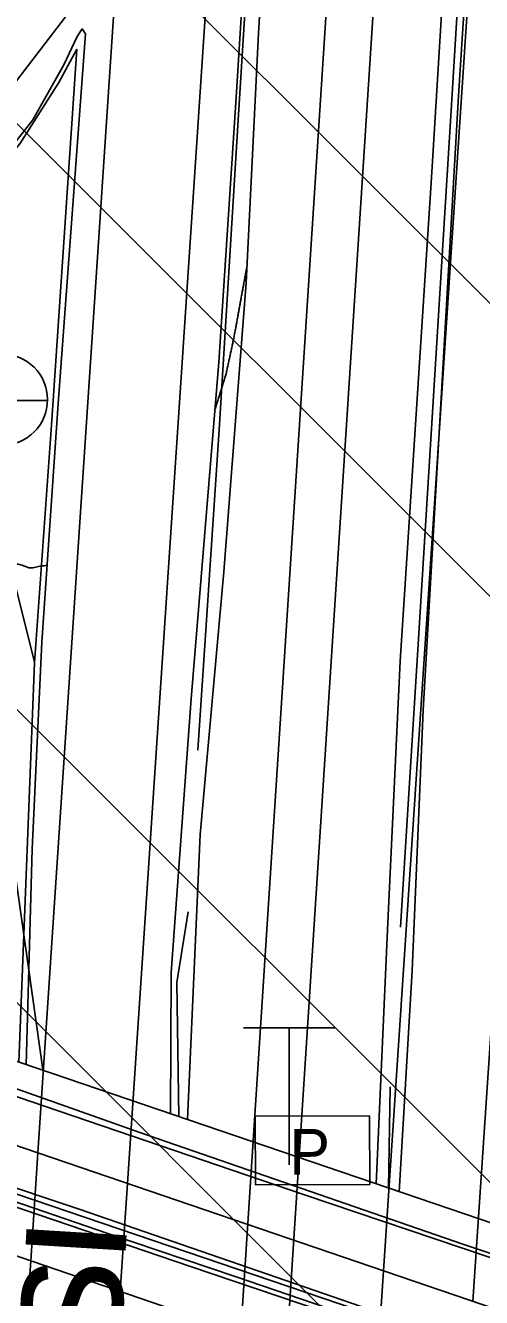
# Model space of a CAD drawing. Extents: x 417995 to 421451, y 4454518 to 4458015.
# Drawn here: x 420271.6 to 420306.6, y 4456275.9 to 4456373.3 of the extents above; entities that cross this region are included whole.
import ezdxf

# ---------------------------------------------------------------- set-up
doc = ezdxf.new("R2010")
doc.units = 0
for name, color, linetype in [('Egri_1m', 7, 'Continuous'), ('KALDIRIM_ALT', 7, 'Continuous'), ('KALDIRIM_FAT', 7, 'Continuous'), ('RAYLI_TOPLU_TAŞIMA_HATTI', 7, 'Continuous'), ('S_Pano', 7, 'Continuous'), ('S_Rogar_Kapagi', 7, 'Continuous'), ('S_Trafik_Kontrol_ist', 7, 'Continuous'), ('Sinir_Duvar_tek_tarafa_ait', 7, 'Continuous'), ('Sinir_Parmaklik_bir_taraf', 7, 'Continuous'), ('SN_TR_SIVILASMA', 7, 'Continuous'), ('Y_Cadde_Yol', 7, 'Continuous'), ('Yol_Insaat', 7, 'Continuous'), ('Yol_Kop_Viyaduk', 7, 'Continuous'), ('Yol_Sose', 7, 'Continuous')]:
    doc.layers.add(name, color=color, linetype=linetype)

msp = doc.modelspace()

# ---------------------------------------------------------------- linework, layer by layer
at = {"layer": 'Egri_1m'}
for points in [[(420288.591, 4456354.879), (420288.53, 4456354.541), (420288.468, 4456354.203), (420288.406, 4456353.864), (420288.344, 4456353.526), (420288.282, 4456353.188), (420288.22, 4456352.849), (420288.159, 4456352.511), (420288.097, 4456352.173), (420288.035, 4456351.834), (420287.973, 4456351.496), (420287.911, 4456351.158), (420287.849, 4456350.819), (420287.788, 4456350.481), (420287.726, 4456350.143), (420287.664, 4456349.804), (420287.602, 4456349.466), (420287.557, 4456349.241), (420287.521, 4456349.073), (420287.485, 4456348.906), (420287.449, 4456348.738), (420287.413, 4456348.57), (420287.376, 4456348.402), (420287.34, 4456348.234), (420287.304, 4456348.067), (420287.268, 4456347.899), (420287.232, 4456347.731), (420287.196, 4456347.563), (420287.159, 4456347.395), (420287.123, 4456347.228), (420287.087, 4456347.06), (420287.051, 4456346.892), (420287.015, 4456346.724), (420286.973, 4456346.558), (420286.922, 4456346.394), (420286.87, 4456346.231), (420286.819, 4456346.067), (420286.767, 4456345.904), (420286.716, 4456345.741), (420286.664, 4456345.577), (420286.613, 4456345.414), (420286.561, 4456345.25), (420286.51, 4456345.087), (420286.459, 4456344.923), (420286.407, 4456344.76), (420286.356, 4456344.597), (420286.304, 4456344.433), (420286.253, 4456344.27), (420286.201, 4456344.106), (420286.15, 4456343.943)], [(420273.278, 4456331.966), (420272.848, 4456331.896), (420272.419, 4456331.826), (420271.989, 4456331.756), (420271.572, 4456331.884), (420271.156, 4456332.026), (420270.74, 4456332.167), (420270.369, 4456332.474), (420270.003, 4456332.804), (420269.638, 4456333.134), (420269.211, 4456333.653), (420268.769, 4456334.216), (420268.327, 4456334.779), (420267.872, 4456335.331), (420267.413, 4456335.879), (420266.954, 4456336.427), (420266.149, 4456337.196), (420265.188, 4456338.065), (420264.226, 4456338.935), (420263.237, 4456339.742), (420262.233, 4456340.512), (420261.228, 4456341.281), (420260.655, 4456341.674), (420260.418, 4456341.772), (420260.181, 4456341.87), (420259.854, 4456341.911), (420259.438, 4456341.894), (420259.022, 4456341.876), (420258.704, 4456341.827), (420258.513, 4456341.735), (420258.321, 4456341.643), (420258.144, 4456341.528), (420257.99, 4456341.375), (420257.837, 4456341.222), (420257.669, 4456340.997), (420257.47, 4456340.615), (420257.272, 4456340.233), (420257.097, 4456339.802), (420256.996, 4456339.224), (420256.895, 4456338.646), (420256.826, 4456338.068), (420256.893, 4456337.494), (420256.959, 4456336.919), (420257.032, 4456336.35), (420257.148, 4456335.818), (420257.265, 4456335.285), (420257.381, 4456334.753), (420257.498, 4456334.22), (420257.614, 4456333.688), (420257.731, 4456333.156)]]:
    msp.add_spline(points, degree=3, dxfattribs=at)
at = {"layer": 'KALDIRIM_ALT'}
for p, q in [((420272.58, 4456286.936), (420272.03, 4456278.669)), ((420279.439, 4456284.591), (420278.889, 4456276.324)), ((420299.038, 4456277.891), (420298.487, 4456269.623))]:
    msp.add_line(p, q, dxfattribs=at)
at = {"layer": 'KALDIRIM_FAT'}
for p, q in [((420343.185, 4457347.725), (420272.58, 4456286.936)), ((420350.169, 4457347.256), (420279.439, 4456284.591)), ((420370.124, 4457345.917), (420299.038, 4456277.891)), ((420267.759, 4456364.952), (420278.723, 4456379.234)), ((420308.734, 4456318.176), (420305.897, 4456275.546)), ((420272.993, 4456293.136), (420269.686, 4456316.512)), ((420346.378, 4456261.707), (420234.417, 4456299.983)), ((420343.739, 4456254.152), (420231.836, 4456292.411)), ((420272.03, 4456278.669), (420260.318, 4456102.71)), ((420278.889, 4456276.324), (420267.303, 4456102.243))]:
    msp.add_line(p, q, dxfattribs=at)
at = {"layer": 'RAYLI_TOPLU_TAŞIMA_HATTI'}
for p, q in [((420283.82, 4456206.805), (420295.812, 4456392.348)), ((420287.413, 4456206.572), (420299.406, 4456392.142))]:
    msp.add_line(p, q, dxfattribs=at)
at = {"layer": 'S_Pano'}
msp.add_lwpolyline([(420289.221, 4456289.742), (420297.971, 4456289.77), (420297.988, 4456284.52), (420289.238, 4456284.492)], close=True, dxfattribs=at)
at = {"layer": 'S_Rogar_Kapagi'}
msp.add_line((420266.304, 4456344.589), (420273.304, 4456344.589), dxfattribs=at)
msp.add_circle((420269.821, 4456344.652), 3.5, dxfattribs=at)
at = {"layer": 'S_Trafik_Kontrol_ist'}
for p, q in [((420288.314, 4456296.518), (420295.314, 4456296.518)), ((420291.814, 4456296.518), (420291.814, 4456286.018))]:
    msp.add_line(p, q, dxfattribs=at)
at = {"layer": 'Sinir_Duvar_tek_tarafa_ait'}
for points in [[(420284.825, 4456317.803), (420286.452, 4456342.327), (420287.948, 4456366.497), (420289.305, 4456388.125), (420291.265, 4456420.948), (420293.62, 4456459.339), (420295.258, 4456486.494)], [(420311.498, 4456485.318), (420308.682, 4456440.234), (420306.164, 4456398.652), (420304.25, 4456367.252), (420301.768, 4456327.142), (420300.336, 4456304.238)], [(420283.374, 4456289.707), (420283.221, 4456299.997), (420284.079, 4456305.409)], [(420299.566, 4456292.002), (420299.439, 4456284.233)]]:
    msp.add_lwpolyline(points, dxfattribs=at)
at = {"layer": 'Sinir_Parmaklik_bir_taraf'}
for points in [[(420254.565, 4456352.936), (420257.752, 4456353.667), (420261.776, 4456355.517), (420264.736, 4456357.503), (420267.792, 4456360.212), (420271.195, 4456364.247), (420274.194, 4456368.946), (420275.557, 4456371.496)], [(420275.557, 4456371.496), (420273.66, 4456343.067), (420272.321, 4456324.478), (420271.116, 4456293.884)], [(420272.328, 4456324.572), (420270.78, 4456330.678), (420269.274, 4456333.823), (420267.09, 4456337.177), (420263.976, 4456340.836), (420260.214, 4456344.054), (420257.247, 4456345.935), (420254.506, 4456347.356)], [(420323.954, 4456273.69), (420305.121, 4456279.944), (420280.391, 4456288.498), (420256.87, 4456296.832), (420253.982, 4456297.783)], [(420253.896, 4456289.602), (420254.242, 4456289.485), (420269.682, 4456284.213), (420302.21, 4456273.149), (420317.339, 4456267.89)], [(420306.655, 4456270.967), (420287.771, 4456277.426), (420277.938, 4456280.762), (420263.274, 4456285.785), (420253.89, 4456289.005)]]:
    msp.add_lwpolyline(points, dxfattribs=at)
at = {"layer": 'SN_TR_SIVILASMA'}
for p, q in [((421270.469, 4455388.745), (420206.083, 4456453.13)), ((421270.237, 4455366.526), (420198.599, 4456438.163)), ((421269.773, 4455322.088), (420183.632, 4456408.229)), ((421269.542, 4455299.869), (420176.149, 4456393.262))]:
    msp.add_line(p, q, dxfattribs=at)
at = {"layer": 'Yol_Insaat'}
for points in [[(420284.028, 4456289.484), (420285.011, 4456311.341), (420286.819, 4456331.448), (420288.529, 4456353.61), (420289.472, 4456372.744), (420290.859, 4456395.567), (420292.365, 4456421.269), (420295.093, 4456464.366), (420296.551, 4456490.161), (420297.66, 4456507.332)], [(420311.646, 4456507.185), (420310.81, 4456492.773), (420309.041, 4456466.638), (420306.647, 4456427.135), (420304.836, 4456396.338), (420302.72, 4456361.665), (420300.322, 4456324.62), (420299.343, 4456304.02), (420298.487, 4456284.557)]]:
    msp.add_lwpolyline(points, dxfattribs=at)
at = {"layer": 'Yol_Kop_Viyaduk'}
msp.add_lwpolyline([(420257.27, 4456298.602), (420323.906, 4456275.896)], dxfattribs=at)
at = {"layer": 'Yol_Sose'}
for points in [[(420296.233, 4456507.347), (420294.74, 4456483.406), (420292.963, 4456452.92), (420291.095, 4456421.645), (420289.331, 4456392.826), (420287.777, 4456368.199), (420286.445, 4456347.526), (420284.32, 4456321.714), (420282.798, 4456300.769), (420282.738, 4456289.924)], [(420300.255, 4456283.955), (420301.246, 4456300.903), (420302.088, 4456320.856), (420303.415, 4456343.887), (420304.8, 4456367.924), (420306.424, 4456393.289), (420307.709, 4456416.684), (420309.45, 4456444.056), (420311.028, 4456471.443), (420312.718, 4456493.172), (420313.423, 4456507.166)], [(420274.121, 4456344.356), (420276.222, 4456372.67), (420275.975, 4456373.059), (420275.6, 4456372.477), (420274.555, 4456370.315), (420272.205, 4456366.085), (420269.914, 4456363.19), (420266.649, 4456359.444), (420263.683, 4456357.174), (420260.453, 4456355.181), (420256.388, 4456353.67), (420254.569, 4456353.282)], [(420271.678, 4456293.692), (420272.145, 4456310.208), (420272.876, 4456326.064), (420274.121, 4456344.356)], [(420253.975, 4456297.063), (420256.636, 4456296.143), (420273.081, 4456290.521), (420292.984, 4456283.716), (420308.943, 4456278.321)], [(420317.536, 4456268.269), (420298.737, 4456274.679), (420275.754, 4456282.629), (420254.593, 4456289.703), (420253.899, 4456289.933)], [(420253.886, 4456288.627), (420263.336, 4456285.346), (420284.279, 4456278.219), (420306.29, 4456270.776), (420323.572, 4456264.889)]]:
    msp.add_lwpolyline(points, dxfattribs=at)

# ---------------------------------------------------------------- texts
at = {"layer": 'S_Pano'}
msp.add_text('P', height=3.5, rotation=0.18258, dxfattribs=at).set_placement((420291.843, 4456285.264))
at = {"layer": 'Y_Cadde_Yol'}
msp.add_text('Yeni Yalova Yolu Caddesi', height=10, rotation=86.48402, dxfattribs=at).set_placement((420269.947, 4456127.19))

doc.saveas('drawing.dxf')
